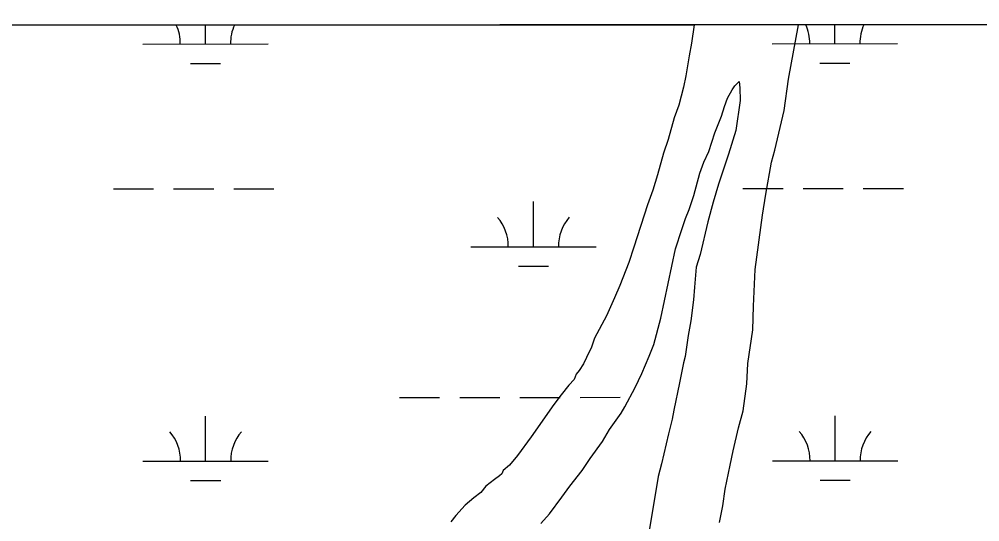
# Model space of a CAD drawing. Extents: x 3279314 to 3317160, y 734079 to 759431.
# Drawn here: x 3305604 to 3306370, y 757257 to 757657 of the extents above; entities that cross this region are included whole.
import ezdxf

# ---------------------------------------------------------------- set-up
doc = ezdxf.new("R2010")
doc.units = 0
for name, color, linetype in [('V-GRID-FRAM', 7, 'Continuous'), ('V-SITE-VEGE', 7, 'Continuous'), ('V-WETL-SWMP', 7, 'Continuous')]:
    doc.layers.add(name, color=color, linetype=linetype)

msp = doc.modelspace()

# ---------------------------------------------------------------- linework, layer by layer
at = {"layer": 'V-GRID-FRAM'}
msp.add_lwpolyline([(3283455.67, 757641.37), (3314923.72, 757657.39), (3314940.91, 739471.92), (3283456.99, 739455.89), (3283455.67, 757641.37)], dxfattribs=at)
at = {"layer": 'V-SITE-VEGE'}
for p, q in [((3303655.51, 757651.65), (3306142.55, 757652.92)), ((3306142.55, 757652.92), (3306140.3, 757638.28)), ((3306217.57, 757609.64), (3306225.68, 757652.96)), ((3306225.68, 757652.96), (3306455.2, 757653.08)), ((3306140.3, 757638.28), (3306138.39, 757628.26)), ((3306138.39, 757628.26), (3306135.77, 757612.12)), ((3306135.77, 757612.12), (3306133.88, 757603.22)), ((3306214.18, 757584.56), (3306217.57, 757609.64)), ((3306133.88, 757603.22), (3306130.18, 757588.77)), ((3306130.18, 757588.77), (3306126.59, 757578.79)), ((3306206.71, 757552.88), (3306214.18, 757584.56)), ((3306126.59, 757578.79), (3306121.71, 757561.58)), ((3306121.71, 757561.58), (3306118.09, 757550.49)), ((3306204.25, 757543.43), (3306206.71, 757552.88)), ((3306118.09, 757550.49), (3306113.2, 757533.28)), ((3306199.73, 757517.83), (3306204.25, 757543.43)), ((3306113.2, 757533.28), (3306109.56, 757521.07)), ((3306109.56, 757521.07), (3306105.37, 757509.43)), ((3306197.1, 757501.12), (3306199.73, 757517.83)), ((3306105.37, 757509.43), (3306094.5, 757475.59)), ((3306191.03, 757457.67), (3306197.1, 757501.12)), ((3306094.5, 757475.59), (3306090.29, 757463.39)), ((3306090.29, 757463.39), (3306083.15, 757445.11)), ((3306189.78, 757428.63), (3306191.03, 757457.67)), ((3306083.15, 757445.11), (3306079, 757435.15)), ((3306079, 757435.15), (3306072.5, 757420.77)), ((3306189.32, 757409.63), (3306189.78, 757428.63)), ((3306072.5, 757420.77), (3306063.14, 757403.11)), ((3306185.33, 757382.89), (3306189.32, 757409.63)), ((3306063.14, 757403.11), (3306060.73, 757395.9)), ((3306060.73, 757395.9), (3306056.62, 757387.61)), ((3306054.27, 757382.64), (3306050.78, 757377.13)), ((3306056.62, 757387.61), (3306054.27, 757382.64)), ((3306184.38, 757366.7), (3306185.33, 757382.89)), ((3306050.78, 757377.13), (3306048.48, 757374.39)), ((3306046.7, 757369.96), (3306042.68, 757365.58)), ((3306048.48, 757374.39), (3306046.7, 757369.96)), ((3306042.68, 757365.58), (3306036.35, 757357.91)), ((3306181.63, 757344.97), (3306184.38, 757366.7)), ((3306036.35, 757357.91), (3306030.57, 757350.22)), ((3306030.57, 757350.22), (3306012.63, 757324.37)), ((3306177.96, 757331.64), (3306181.63, 757344.97)), ((3306173.61, 757313.3), (3306177.96, 757331.64)), ((3306012.63, 757324.37), (3306001.65, 757309.54)), ((3306001.65, 757309.54), (3305995.32, 757301.87)), ((3306171.09, 757301.62), (3306173.61, 757313.3)), ((3305995.32, 757301.87), (3305990.18, 757297.52)), ((3306167.29, 757282.7), (3306171.09, 757301.62)), ((3305987.29, 757293.12), (3305983.31, 757290.42)), ((3305989, 757294.75), (3305987.29, 757293.12)), ((3305990.18, 757297.52), (3305989, 757294.75)), ((3305976.47, 757284.99), (3305972.44, 757280.05)), ((3305983.31, 757290.42), (3305976.47, 757284.99)), ((3305966.75, 757275.72), (3305959.89, 757269.73)), ((3305972.44, 757280.05), (3305966.75, 757275.72)), ((3306165.29, 757269.34), (3306167.29, 757282.7)), ((3305959.89, 757269.73), (3305952.43, 757261.53)), ((3306162.73, 757255.98), (3306165.29, 757269.34)), ((3305952.43, 757261.53), (3305948.4, 757256.59))]:
    msp.add_line(p, q, dxfattribs=at)
for points in [[(3306132.57, 757489.68), (3306135.58, 757498.55), (3306138.54, 757505.74), (3306142.16, 757516.84), (3306147.06, 757534.61), (3306150.07, 757543.48), (3306154.18, 757551.77), (3306159.01, 757566.75), (3306164.36, 757580.04), (3306166.78, 757587.8), (3306169.17, 757594.45), (3306172.68, 757601.08), (3306175, 757604.38), (3306178.43, 757607.65), (3306178.87, 757602.61), (3306179.19, 757592.54), (3306175.82, 757568.58), (3306169.78, 757549.72), (3306161.95, 757525.87), (3306157.69, 757511.44), (3306153.4, 757495.89), (3306147.19, 757469.76), (3306144.16, 757459.77), (3306142.65, 757443.6), (3306141.85, 757433.55), (3306139.78, 757416.83), (3306137.82, 757405.14), (3306135.19, 757388.44), (3306133.95, 757383.43), (3306130.77, 757367.3), (3306126.34, 757345.6), (3306125.05, 757338.37), (3306121.98, 757326.7), (3306116.37, 757302.8), (3306113.9, 757292.8), (3306106.75, 757251.04)], [(3306020.21, 757255.34), (3306027.1, 757263), (3306036.92, 757276.19), (3306043.28, 757284.98), (3306053.08, 757297.6), (3306059.45, 757306.95), (3306069.29, 757320.69), (3306075.1, 757330.06), (3306084.36, 757343.25), (3306087.27, 757348.21), (3306095.47, 757363.67), (3306100.76, 757374.72), (3306106.68, 757388.56), (3306110.26, 757397.97), (3306115.79, 757419.08), (3306127.73, 757474.14), (3306132.57, 757489.68)]]:
    msp.add_lwpolyline(points, dxfattribs=at)
at = {"layer": 'V-WETL-SWMP'}
for p, q in [((3306455.2, 757653.08), (3303655.51, 757651.65)), ((3306455.2, 757653.08), (3303655.51, 757651.65)), ((3305752.77, 757637.62), (3305752.76, 757652.72)), ((3306254.68, 757637.87), (3306254.67, 757652.98)), ((3305702.77, 757637.59), (3305802.77, 757637.64)), ((3306204.68, 757637.85), (3306304.68, 757637.9)), ((3305740.78, 757622.18), (3305764.78, 757622.19)), ((3306242.69, 757622.44), (3306266.69, 757622.45)), ((3305679.42, 757522.15), (3305711.42, 757522.16)), ((3305727.42, 757522.17), (3305759.42, 757522.19)), ((3305775.42, 757522.2), (3305807.42, 757522.21)), ((3306181.33, 757522.4), (3306213.33, 757522.42)), ((3306229.33, 757522.43), (3306261.33, 757522.44)), ((3306277.33, 757522.45), (3306309.33, 757522.47)), ((3306014.29, 757475.89), (3306014.27, 757511.89)), ((3305964.29, 757475.86), (3306064.29, 757475.91)), ((3306002.3, 757460.45), (3306026.3, 757460.46)), ((3305907.51, 757355.76), (3305939.51, 757355.78)), ((3305955.51, 757355.79), (3305987.51, 757355.8)), ((3306003.51, 757355.81), (3306035.51, 757355.83)), ((3306051.51, 757355.84), (3306083.51, 757355.85)), ((3305752.94, 757304.94), (3305752.92, 757340.94)), ((3306254.85, 757305.2), (3306254.83, 757341.2)), ((3305702.94, 757304.92), (3305802.94, 757304.97)), ((3306204.85, 757305.17), (3306304.85, 757305.22)), ((3305740.95, 757289.51), (3305764.95, 757289.52)), ((3306242.86, 757289.76), (3306266.86, 757289.77))]:
    msp.add_line(p, q, dxfattribs=at)
for centre, start, end in [((3305697.53, 757638.06), 359.25735, 24.5525), ((3305808.01, 757638.12), 155.50583, 180.801), ((3306199.44, 757638.32), 359.25735, 24.55251), ((3306309.92, 757638.38), 155.50583, 180.801), ((3305959.05, 757476.33), 359.25735, 40.801), ((3306069.53, 757476.39), 139.25734, 180.801), ((3305697.7, 757305.39), 359.25735, 40.801), ((3305808.18, 757305.45), 139.25734, 180.801), ((3306199.61, 757305.64), 359.25735, 40.801), ((3306310.09, 757305.7), 139.25734, 180.801)]:
    msp.add_arc(centre, 35.25, start, end, dxfattribs=at)

doc.saveas('drawing.dxf')
